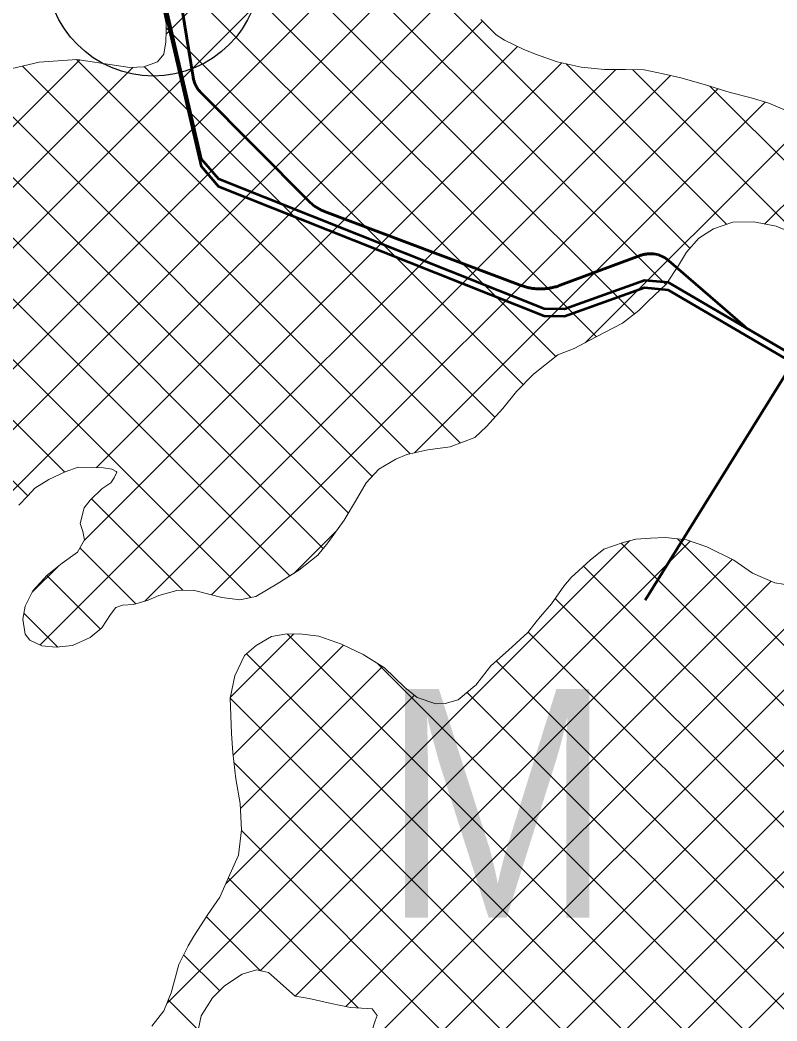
# Model space of a CAD drawing. Extents: x -1643653 to 4543381, y 1624270 to 13878484.
# Drawn here: x 681245 to 683892, y 8940920 to 8944423 of the extents above; entities that cross this region are included whole.
import ezdxf

# ---------------------------------------------------------------- set-up
doc = ezdxf.new("R2010")
doc.units = 0
doc.header["$LTSCALE"] = 200
for name, color, linetype, lineweight in [('1', 7, 'Continuous', 13), ('15', 7, 'Continuous', 25), ('27', 7, 'Continuous', 53), ('28', 7, 'Continuous', 53), ('29', 7, 'Continuous', 13), ('31', 7, 'Continuous', 53), ('60', 7, 'Continuous', 53)]:
    doc.layers.add(name, color=color, linetype=linetype, lineweight=lineweight)

msp = doc.modelspace()

# ---------------------------------------------------------------- linework, layer by layer
at = {"layer": '1', "lineweight": 25}
msp.add_spline([(814781, 9009175.5), (814787.2, 9009173.4), (814796.9, 9009173.4), (814799.4, 9009172.4), (814805.1, 9009174.5), (814805.6, 9009176.5), (814811.7, 9009179.5), (814811.7, 9009179.5), (814801.5, 9009181), (814790.7, 9009181.5), (814784.1, 9009183.1), (814777.4, 9009185.1), (814778.4, 9009175.5)], degree=3, dxfattribs=at)
at = {"layer": '15'}
msp.add_circle((681711.3, 8944601.5), 375, dxfattribs=at)
at = {"layer": '27'}
for points in [[(683464, 8943603.5), (683461.2, 8943603.9), (683458.4, 8943604.2), (683455.6, 8943604.4), (683452.7, 8943604.6), (683449.9, 8943604.7), (683447.1, 8943604.7), (683444.2, 8943604.6), (683441.4, 8943604.4), (683438.6, 8943604.2), (683435.8, 8943603.8), (683433, 8943603.4), (683430.2, 8943602.9), (683427.5, 8943602.4), (683424.7, 8943601.7), (683422, 8943601), (683419.2, 8943600.2), (683416.6, 8943599.3), (683413.9, 8943598.4), (683134.6, 8943494.3), (683131.2, 8943493.1), (683127.5, 8943491.8), (683123.7, 8943490.6), (683119.8, 8943489.5), (683116, 8943488.4), (683112.1, 8943487.4), (683108.2, 8943486.5), (683104.3, 8943485.7), (683100.3, 8943484.9), (683096.4, 8943484.3), (683092.5, 8943483.7), (683088.5, 8943483.2), (683084.5, 8943482.7), (683080.5, 8943482.4), (683076.5, 8943482.1), (683072.5, 8943481.9), (683068.5, 8943481.8), (683064.5, 8943481.8), (683060.5, 8943481.8), (683056.5, 8943481.9), (683052.6, 8943482.1), (683048.6, 8943482.4), (683044.6, 8943482.8), (683040.6, 8943483.2), (683036.6, 8943483.7), (683032.7, 8943484.3), (683028.7, 8943485), (683024.8, 8943485.8), (683020.9, 8943486.6), (683017, 8943487.5), (683013.1, 8943488.5), (683009.3, 8943489.6), (683005.5, 8943490.8), (683001.6, 8943492), (682997.9, 8943493.3), (682994.1, 8943494.7), (682309.9, 8943753), (682308.2, 8943753.6), (682305, 8943754.9), (682301.9, 8943756.3), (682298.7, 8943757.8), (682295.6, 8943759.3), (682292.5, 8943760.9), (682289.5, 8943762.5), (682286.5, 8943764.2), (682283.5, 8943766), (682280.6, 8943767.9), (682277.7, 8943769.8), (682274.9, 8943771.8), (682272.1, 8943773.9), (682269.4, 8943776), (682266.7, 8943778.2), (682264.1, 8943780.5), (682261.5, 8943782.8), (682259, 8943785.2), (682256.5, 8943787.6), (681878.4, 8944168.1), (681876.4, 8944170.1), (681874.5, 8944172.2), (681872.7, 8944174.3), (681870.9, 8944176.5), (681869.1, 8944178.8), (681867.5, 8944181.1), (681865.9, 8944183.4), (681864.4, 8944185.8), (681862.9, 8944188.2), (681861.5, 8944190.7), (681860.2, 8944193.2), (681859, 8944195.7), (681857.8, 8944198.3), (681856.7, 8944200.9), (681855.6, 8944203.5), (681854.7, 8944206.2), (681853.8, 8944208.9), (681853, 8944211.6), (681852.3, 8944214.3), (681851.6, 8944217.1), (681851.1, 8944219.8), (681850.6, 8944222.6), (681805.1, 8944504)], [(683464, 8943603.5), (683461.2, 8943603.9), (683458.4, 8943604.2), (683455.6, 8943604.4), (683452.7, 8943604.6), (683449.9, 8943604.7), (683447.1, 8943604.7), (683444.2, 8943604.6), (683441.4, 8943604.4), (683438.6, 8943604.2), (683435.8, 8943603.8), (683433, 8943603.4), (683430.2, 8943602.9), (683427.5, 8943602.4), (683424.7, 8943601.7), (683422, 8943601), (683419.2, 8943600.2), (683416.6, 8943599.3), (683413.9, 8943598.4), (683134.6, 8943494.3), (683131.2, 8943493.1), (683127.5, 8943491.8), (683123.7, 8943490.6), (683119.8, 8943489.5), (683116, 8943488.4), (683112.1, 8943487.4), (683108.2, 8943486.5), (683104.3, 8943485.7), (683100.3, 8943484.9), (683096.4, 8943484.3), (683092.5, 8943483.7), (683088.5, 8943483.2), (683084.5, 8943482.7), (683080.5, 8943482.4), (683076.5, 8943482.1), (683072.5, 8943481.9), (683068.5, 8943481.8), (683064.5, 8943481.8), (683060.5, 8943481.8), (683056.5, 8943481.9), (683052.6, 8943482.1), (683048.6, 8943482.4), (683044.6, 8943482.8), (683040.6, 8943483.2), (683036.6, 8943483.7), (683032.7, 8943484.3), (683028.7, 8943485), (683024.8, 8943485.8), (683020.9, 8943486.6), (683017, 8943487.5), (683013.1, 8943488.5), (683009.3, 8943489.6), (683005.5, 8943490.8), (683001.6, 8943492), (682997.9, 8943493.3), (682994.1, 8943494.7), (682309.9, 8943753), (682308.2, 8943753.6), (682305, 8943754.9), (682301.9, 8943756.3), (682298.7, 8943757.8), (682295.6, 8943759.3), (682292.5, 8943760.9), (682289.5, 8943762.5), (682286.5, 8943764.2), (682283.5, 8943766), (682280.6, 8943767.9), (682277.7, 8943769.8), (682274.9, 8943771.8), (682272.1, 8943773.9), (682269.4, 8943776), (682266.7, 8943778.2), (682264.1, 8943780.5), (682261.5, 8943782.8), (682259, 8943785.2), (682256.5, 8943787.6), (681878.4, 8944168.1), (681876.4, 8944170.1), (681874.5, 8944172.2), (681872.7, 8944174.3), (681870.9, 8944176.5), (681869.1, 8944178.8), (681867.5, 8944181.1), (681865.9, 8944183.4), (681864.4, 8944185.8), (681862.9, 8944188.2), (681861.5, 8944190.7), (681860.2, 8944193.2), (681859, 8944195.7), (681857.8, 8944198.3), (681856.7, 8944200.9), (681855.6, 8944203.5), (681854.7, 8944206.2), (681853.8, 8944208.9), (681853, 8944211.6), (681852.3, 8944214.3), (681851.6, 8944217.1), (681851.1, 8944219.8), (681850.6, 8944222.6), (681805.1, 8944504)], [(684116.8, 8943150.3), (683794.5, 8943339.1), (683792.1, 8943340.5), (683789.7, 8943342.1), (683787.4, 8943343.7), (683785.1, 8943345.3), (683782.9, 8943347), (683780.7, 8943348.8), (683779.5, 8943349.9), (683514.4, 8943580.2), (683512.2, 8943582), (683510, 8943583.8), (683507.8, 8943585.4), (683505.4, 8943587.1), (683503.1, 8943588.7), (683500.7, 8943590.2), (683498.2, 8943591.6), (683495.8, 8943592.9), (683493.3, 8943594.2), (683490.7, 8943595.5), (683488.1, 8943596.6), (683485.5, 8943597.7), (683482.9, 8943598.7), (683480.2, 8943599.6), (683477.5, 8943600.5), (683474.8, 8943601.2), (683472, 8943601.9), (683469.3, 8943602.6), (683466.5, 8943603.1), (683464, 8943603.5)], [(684116.8, 8943150.3), (683794.5, 8943339.1), (683792.1, 8943340.5), (683789.7, 8943342.1), (683787.4, 8943343.7), (683785.1, 8943345.3), (683782.9, 8943347), (683780.7, 8943348.8), (683779.5, 8943349.9), (683514.4, 8943580.2), (683512.2, 8943582), (683510, 8943583.8), (683507.8, 8943585.4), (683505.4, 8943587.1), (683503.1, 8943588.7), (683500.7, 8943590.2), (683498.2, 8943591.6), (683495.8, 8943592.9), (683493.3, 8943594.2), (683490.7, 8943595.5), (683488.1, 8943596.6), (683485.5, 8943597.7), (683482.9, 8943598.7), (683480.2, 8943599.6), (683477.5, 8943600.5), (683474.8, 8943601.2), (683472, 8943601.9), (683469.3, 8943602.6), (683466.5, 8943603.1), (683464, 8943603.5)]]:
    msp.add_lwpolyline(points, dxfattribs=at)
at = {"layer": '28'}
for points in [[(684892.7, 8943013.3), (684448.1, 8942977.3), (684389.5, 8942990.6), (683513.2, 8943503.8), (683428.9, 8943511.6), (683149.4, 8943411.2), (683078.6, 8943412.4), (681940.2, 8943865.5), (681879.7, 8943935.8), (681729.7, 8944583.6), (681692.2, 8944641.1), (681259.8, 8944964.5), (681194.6, 8944999.3), (680745, 8945156.4), (680324.2, 8945303.6)], [(684892.7, 8943013.3), (684448.1, 8942977.3), (684389.5, 8942990.6), (683513.2, 8943503.8), (683428.9, 8943511.6), (683149.4, 8943411.2), (683078.6, 8943412.4), (681940.2, 8943865.5), (681879.7, 8943935.8), (681729.7, 8944583.6), (681692.2, 8944641.1), (681259.8, 8944964.5), (681194.6, 8944999.3), (680745, 8945156.4), (680324.2, 8945303.6)], [(684892.7, 8942987.2), (684448.1, 8942951.1), (684389.5, 8942964.5), (683513.2, 8943477.6), (683428.9, 8943485.5), (683149.4, 8943385.1), (683078.6, 8943386.3), (681940.2, 8943839.3), (681879.7, 8943909.7), (681729.7, 8944557.4), (681692.2, 8944614.9), (681259.8, 8944938.4), (681194.6, 8944973.1), (680745, 8945130.3), (680324.2, 8945277.4)]]:
    msp.add_lwpolyline(points, dxfattribs=at)
at = {"layer": '29'}
for p, q in [((681755.8, 8944373), (682686, 8945303.1)), ((680116.1, 8942521.1), (682812.2, 8945217.2)), ((680696.7, 8942889.6), (682950.8, 8945143.7)), ((683588.2, 8943624), (682069.2, 8945143)), ((683503.3, 8943496.7), (681958.9, 8945041.1)), ((683393.9, 8943394), (681845.7, 8944942.3)), ((683261.5, 8943314.3), (681747.9, 8944827.9)), ((680769.6, 8942750.4), (682723.4, 8944704.1)), ((683119, 8943244.7), (681642.3, 8944721.4)), ((680785.6, 8942554.2), (682788.4, 8944557)), ((680766.7, 8942323.2), (682862.1, 8944418.6)), ((683004.7, 8943146.8), (681755.9, 8944395.6)), ((681512.4, 8942856.8), (682985.5, 8944329.8)), ((680109.8, 8942939), (681454.1, 8944283.4)), ((682784.4, 8942942.9), (681442.6, 8944284.7)), ((681469.4, 8942601.6), (683140.6, 8944272.8)), ((683716.5, 8943707.8), (683154.7, 8944269.6)), ((680080.3, 8942697.5), (681639.5, 8944256.6)), ((682610.2, 8942905), (681253.9, 8944261.2)), ((681315.8, 8942235.9), (683329, 8944249.1)), ((682906.3, 8943033.1), (681680.1, 8944259.3)), ((683968, 8943668.4), (683387.6, 8944248.9)), ((683849.4, 8943708.8), (684391.2, 8944250.6)), ((682477.1, 8942825.9), (681078.2, 8944224.8)), ((681681.7, 8942389.7), (683520.5, 8944228.5)), ((682393.6, 8942697.3), (680927.9, 8944163)), ((681915.3, 8942411.2), (683686.1, 8944181.9)), ((684487.2, 8943361.4), (683657.7, 8944190.9)), ((682624.4, 8942908.1), (683851.6, 8944135.2)), ((682305.2, 8942573.6), (680809.1, 8944069.6)), ((683221.8, 8943293.3), (684001.6, 8944073.2)), ((682188.9, 8942477.7), (680708.4, 8943958.2)), ((682052.6, 8942401.9), (680604.7, 8943849.7)), ((681401.7, 8942840.7), (680512.1, 8943730.3)), ((681272.6, 8942757.6), (680424.6, 8943605.6)), ((681815.1, 8942427.3), (681494.8, 8942747.6)), ((682202.6, 8942486.3), (682352, 8942635.7)), ((682427.3, 8940589.7), (684474.8, 8942637.1)), ((681758.8, 8940981.8), (683377, 8942600)), ((682085.1, 8941096), (683588.4, 8942599.3)), ((682318.2, 8940056.3), (684847.2, 8942585.3)), ((685463.8, 8940475.6), (683347.6, 8942591.8)), ((688147.2, 8938004.3), (683544.5, 8942607)), ((681649.9, 8942380.3), (681454.7, 8942575.5)), ((682276.5, 8940226.7), (684620.3, 8942570.6)), ((682444.3, 8940818.8), (684191.4, 8942565.9)), ((682208, 8941006.8), (683736.8, 8942535.6)), ((681288.3, 8942420.5), (681379.5, 8942511.7)), ((682229.3, 8939755.3), (684964.7, 8942490.7)), ((685384.6, 8940342.6), (683215.8, 8942511.4)), ((681526.4, 8942291.7), (681339.5, 8942478.6)), ((682384.4, 8940971), (683872.5, 8942459.1)), ((685331.7, 8940183.5), (683116.9, 8942398.3)), ((681377.3, 8942228.7), (681258.8, 8942347.1)), ((681714, 8939027.8), (685045.5, 8942359.4)), ((681980.2, 8942051.8), (682203.3, 8942274.9)), ((683805.2, 8940649.2), (682180.1, 8942274.4)), ((685304.8, 8939998.2), (683022, 8942281)), ((681990.3, 8941849.7), (682376.3, 8942235.7)), ((683766, 8940476.3), (682037.4, 8942205)), ((682661.9, 8939763.6), (685129.3, 8942231)), ((683873.7, 8940792.9), (682495.7, 8942170.9)), ((685252, 8939838.8), (682910.9, 8942180)), ((682016.1, 8941663.4), (682513, 8942160.3)), ((685132.3, 8939746.5), (682808.7, 8942070.1)), ((681965.1, 8941400.3), (682624.8, 8942059.9)), ((683734.1, 8940296.1), (681979.9, 8942050.3)), ((683686.9, 8940131.2), (681993.3, 8941824.8)), ((683669.4, 8939936.5), (682019.6, 8941586.4)), ((682427.8, 8940966), (681973.9, 8941419.9)), ((682085.8, 8941095.9), (681896.9, 8941284.8)), ((681943.3, 8941026.3), (681817.5, 8941152)), ((681868.6, 8940888.8), (681763.6, 8940993.8))]:
    msp.add_line(p, q, dxfattribs=at)
at = {"layer": '29', "lineweight": 53}
for p, q in [((681879.7, 8943935.8), (681729.7, 8944583.6)), ((683078.6, 8943412.4), (681940.2, 8943865.5)), ((683428.9, 8943511.6), (683149.4, 8943411.2)), ((684389.5, 8942990.6), (683513.2, 8943503.8))]:
    msp.add_line(p, q, dxfattribs=at)
at = {"layer": '29'}
for points in [[(681197.8, 8944247.8), (681312.2, 8944275.2), (681444.3, 8944284.8), (681582.7, 8944263.9), (681629.6, 8944256.1), (681677.9, 8944258.5), (681726.2, 8944276.1), (681747.9, 8944302.6), (681755.7, 8944345.8), (681755.9, 8944386.4), (681756, 8944410.5), (681748.5, 8944447.4)], [(682857, 8944423.8), (682910.1, 8944370.2), (682939.2, 8944352.3), (683005.1, 8944320.3), (683048.2, 8944303.6), (683124.3, 8944276.6), (683208.1, 8944257.2), (683289.3, 8944249.3), (683362.9, 8944249), (683427.7, 8944248.7), (683494.9, 8944234.5), (683555.8, 8944220.2), (683642.1, 8944195.8), (683728.3, 8944168.7), (683801.9, 8944150.7), (683864, 8944131.3), (683924.9, 8944105.7)], [(683737.9, 8943715.4), (683670.5, 8943691.5), (683619.5, 8943658.7), (683576.2, 8943610.6), (683548, 8943563.8), (683504.6, 8943497.9), (683442.1, 8943438.5), (683409, 8943405.6), (683351.7, 8943361.4), (683260, 8943313.5), (683183.7, 8943273.2), (683126.4, 8943250.6), (683041.1, 8943183.6), (682981.1, 8943122.9), (682933.9, 8943063.4), (682876.5, 8943000.2), (682835.7, 8942962.3), (682749.2, 8942929.6), (682671.7, 8942918.5), (682598, 8942902.3), (682559.8, 8942885.9), (682500, 8942850.6), (682455.4, 8942802.6), (682418.3, 8942739.2), (682378.7, 8942672.1), (682321.2, 8942593.6), (682286.7, 8942550.6), (682220.5, 8942497.5), (682144.1, 8942449.6), (682070.2, 8942405.4), (682014.3, 8942394.2), (681950.9, 8942402.1), (681910.3, 8942412.4), (681850.7, 8942427.9), (681793.5, 8942426.9), (681731.2, 8942409.4), (681693.1, 8942393), (681642.2, 8942378), (681604.1, 8942375.6), (681579.9, 8942366.8), (681562.1, 8942342.8), (681531.4, 8942295.9), (681490.6, 8942261.8), (681428.3, 8942234.1), (681371.1, 8942228), (681321.6, 8942233.3), (681279.8, 8942252.5), (681263.3, 8942274.2), (681254.7, 8942326.2), (681263.8, 8942371.9), (681290.6, 8942425.2), (681340.4, 8942479.6), (681392.6, 8942522.5), (681446.1, 8942560.4), (681470.4, 8942603.5), (681465.5, 8942632.7), (681455.4, 8942660.7), (681469.6, 8942715.2), (681490.1, 8942743.1), (681530.8, 8942782.2), (681562.7, 8942803.7), (681574.2, 8942820.2), (681584.4, 8942840.4), (681581.9, 8942843), (681566.7, 8942850.7), (681537.5, 8942855.9), (681496.9, 8942857.3), (681448.6, 8942857.5), (681402.8, 8942841.2), (681345.6, 8942814.8), (681297.2, 8942784.5), (681273, 8942757.9), (681241.1, 8942725)], [(683967.5, 8943668.7), (683890.2, 8943700.8), (683811.5, 8943716.3), (683737.9, 8943715.4)], [(682030, 8942198.6), (682070.8, 8942234), (682124.3, 8942265.5), (682171.3, 8942274.2), (682222.1, 8942275.3), (682290.6, 8942266.1), (682369.2, 8942239.1), (682445.3, 8942202), (682520, 8942155.9), (682590.8, 8942087.1), (682633.9, 8942052.6), (682699.8, 8942029.5), (682731.6, 8942030.6), (682777.3, 8942044.4), (682835.9, 8942092.4), (682839.8, 8942094.9), (682879.3, 8942146.8), (682892.1, 8942163.3), (682953.3, 8942217.7), (683020.8, 8942279.6), (683050.2, 8942316.3), (683065.5, 8942335.3), (683103.8, 8942379.6), (683147.2, 8942441.6), (683172.7, 8942472), (683239, 8942532.7), (683287.4, 8942570.6), (683354.8, 8942594.4), (683399.3, 8942605.7), (683450.1, 8942609.2), (683502.2, 8942611.6), (683575.8, 8942603.7), (683646.8, 8942579.2), (683741.9, 8942533.1), (683806.5, 8942487.2), (683885.1, 8942453.8), (683943.4, 8942443.4)], [(681706, 8940902.2), (681748.1, 8940955.3), (681773.7, 8941018.7), (681800.8, 8941117.7), (681832.8, 8941183.6), (681853.3, 8941216.5), (681901.8, 8941292.5), (681944, 8941353.2), (681974.8, 8941421.7), (682009.4, 8941500.3), (682019.9, 8941589.1), (682015.2, 8941680.6), (682000.3, 8941767), (681989.3, 8941858.5), (681984.5, 8941925.8), (681979.9, 8942050.2), (681996.7, 8942127.6), (682030, 8942198.6)], [(682475.4, 8940885), (682487, 8940920.5), (682494.7, 8940939.6), (682477, 8940962.5), (682459.2, 8940963.8), (682400.8, 8940967.9), (682333.6, 8940980.8), (682256.2, 8940998.9), (682208, 8941006.8), (682114.3, 8941089.7), (682072.5, 8941098.8), (682021.6, 8941083.7), (681960.5, 8941043.3), (681918.4, 8941001.6), (681878.8, 8940938.3), (681856.8, 8940831.7)]]:
    msp.add_lwpolyline(points, dxfattribs=at)
at = {"layer": '31'}
msp.add_line((683431.7, 8942393.1), (684486.5, 8944092.3), dxfattribs=at)
at = {"layer": '60'}
for points in [[(681805.1, 8944504), (681850.6, 8944222.6), (681851.1, 8944219.8), (681851.6, 8944217.1), (681852.3, 8944214.3), (681853, 8944211.6), (681853.8, 8944208.9), (681854.7, 8944206.2), (681855.6, 8944203.5), (681856.7, 8944200.9), (681857.8, 8944198.3), (681859, 8944195.7), (681860.2, 8944193.2), (681861.5, 8944190.7), (681862.9, 8944188.2), (681864.4, 8944185.8), (681865.9, 8944183.4), (681867.5, 8944181.1), (681869.1, 8944178.8), (681870.9, 8944176.5), (681872.7, 8944174.3), (681874.5, 8944172.2), (681876.4, 8944170.1), (681878.4, 8944168.1), (682256.5, 8943787.6), (682259, 8943785.2), (682261.5, 8943782.8), (682264.1, 8943780.5), (682266.7, 8943778.2), (682269.4, 8943776), (682272.1, 8943773.9), (682274.9, 8943771.8), (682277.7, 8943769.8), (682280.6, 8943767.9), (682283.5, 8943766), (682286.5, 8943764.2), (682289.5, 8943762.5), (682292.5, 8943760.9), (682295.6, 8943759.3), (682298.7, 8943757.8), (682301.9, 8943756.3), (682305, 8943754.9), (682308.2, 8943753.6), (682309.9, 8943753), (682994.1, 8943494.7), (682997.9, 8943493.3), (683001.6, 8943492), (683005.5, 8943490.8), (683009.3, 8943489.6), (683013.1, 8943488.5), (683017, 8943487.5), (683020.9, 8943486.6), (683024.8, 8943485.8), (683028.7, 8943485), (683032.7, 8943484.3), (683036.6, 8943483.7), (683040.6, 8943483.2), (683044.6, 8943482.8), (683048.6, 8943482.4), (683052.6, 8943482.1), (683056.5, 8943481.9), (683060.5, 8943481.8), (683064.5, 8943481.8), (683068.5, 8943481.8), (683072.5, 8943481.9), (683076.5, 8943482.1), (683080.5, 8943482.4), (683084.5, 8943482.7), (683088.5, 8943483.2), (683092.5, 8943483.7), (683096.4, 8943484.3), (683100.3, 8943484.9), (683104.3, 8943485.7), (683108.2, 8943486.5), (683112.1, 8943487.4), (683116, 8943488.4), (683119.8, 8943489.5), (683123.7, 8943490.6), (683127.5, 8943491.8), (683131.2, 8943493.1), (683134.6, 8943494.3), (683413.9, 8943598.4), (683416.6, 8943599.3), (683419.2, 8943600.2), (683422, 8943601), (683424.7, 8943601.7), (683427.5, 8943602.4), (683430.2, 8943602.9), (683433, 8943603.4), (683435.8, 8943603.8), (683438.6, 8943604.2), (683441.4, 8943604.4), (683444.2, 8943604.6), (683447.1, 8943604.7), (683449.9, 8943604.7), (683452.7, 8943604.6), (683455.6, 8943604.4), (683458.4, 8943604.2), (683461.2, 8943603.9), (683464, 8943603.5)], [(684116.8, 8943150.3), (683794.5, 8943339.1), (683792.1, 8943340.5), (683789.7, 8943342.1), (683787.4, 8943343.7), (683785.1, 8943345.3), (683782.9, 8943347), (683780.7, 8943348.8), (683779.5, 8943349.9), (683514.4, 8943580.2), (683512.2, 8943582), (683510, 8943583.8), (683507.8, 8943585.4), (683505.4, 8943587.1), (683503.1, 8943588.7), (683500.7, 8943590.2), (683498.2, 8943591.6), (683495.8, 8943592.9), (683493.3, 8943594.2), (683490.7, 8943595.5), (683488.1, 8943596.6), (683485.5, 8943597.7), (683482.9, 8943598.7), (683480.2, 8943599.6), (683477.5, 8943600.5), (683474.8, 8943601.2), (683472, 8943601.9), (683469.3, 8943602.6), (683466.5, 8943603.1), (683463.7, 8943603.6), (683460.9, 8943603.9), (683458.1, 8943604.2), (683455.3, 8943604.5), (683452.4, 8943604.6), (683449.6, 8943604.7), (683446.8, 8943604.7), (683444, 8943604.6), (683441.1, 8943604.4), (683438.3, 8943604.1), (683435.5, 8943603.8), (683432.7, 8943603.4), (683429.9, 8943602.9), (683427.2, 8943602.3), (683424.4, 8943601.7), (683421.7, 8943600.9), (683419, 8943600.1), (683416.3, 8943599.2), (683413.9, 8943598.4), (683134.6, 8943494.3), (683130.8, 8943493), (683127, 8943491.7), (683123.2, 8943490.5), (683119.4, 8943489.3), (683115.5, 8943488.3), (683111.6, 8943487.3), (683107.7, 8943486.4), (683103.8, 8943485.6), (683099.9, 8943484.9), (683095.9, 8943484.2), (683092, 8943483.6), (683088, 8943483.1), (683084, 8943482.7), (683080.1, 8943482.3), (683076.1, 8943482.1), (683072.1, 8943481.9), (683068.1, 8943481.8), (683064.1, 8943481.8), (683060.1, 8943481.8), (683056.1, 8943481.9), (683052.1, 8943482.2), (683048.1, 8943482.4), (683044.1, 8943482.8)]]:
    msp.add_lwpolyline(points, dxfattribs=at)

# ---------------------------------------------------------------- texts
at = {"layer": '31', "width": 0.9}
msp.add_text('M', height=800, dxfattribs=at).set_placement((682513.2, 8941281.7))

doc.saveas('drawing.dxf')
